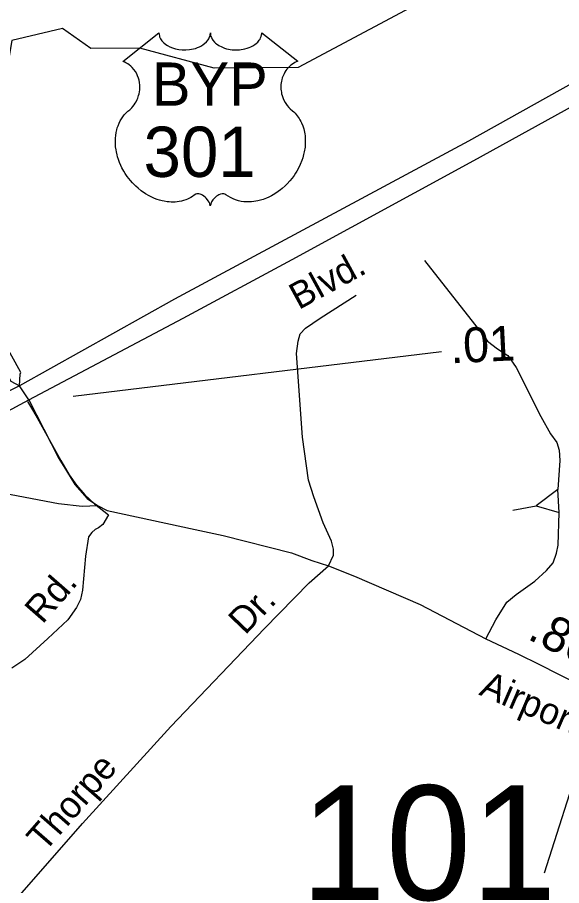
# Model space of a CAD drawing. Extents: x 2220236 to 2384410, y 720751 to 894131.
# Drawn here: x 2355427 to 2357374, y 810239 to 813348 of the extents above; entities that cross this region are included whole.
import ezdxf

# ---------------------------------------------------------------- set-up
doc = ezdxf.new("R2010")
doc.units = 0
for name, color, linetype in [('Exist Hydrographic Creek Single Shore', 7, 'Continuous'), ('Exist Road Non-System Type 51', 7, 'Continuous'), ('Exist Road Non-System Type 51 Label', 7, 'Continuous'), ('Exist Road Primary US Divided Attributed', 7, 'Continuous'), ('Exist Road Primary US Label', 7, 'Continuous'), ('Exist Road Primary US Ramp 1 Lane  Attributed', 7, 'Continuous'), ('Exist Road Primary US Shield CELL', 7, 'Continuous'), ('Exist Road Primary US Shield Number Label', 7, 'Continuous'), ('Exist Road Secondary Mileage Hundredths English Label', 7, 'Continuous'), ('Exist Road Secondary Structure Standard Bridge Number Label', 7, 'Continuous'), ('Exist Road Secondary Type 51 Attributed', 7, 'Continuous'), ('Exist Road Secondary Type 51 Divided Attributed', 7, 'Continuous'), ('Exist Road Secondary Type 51 Label', 7, 'Continuous')]:
    doc.layers.add(name, color=color, linetype=linetype)

msp = doc.modelspace()

# ---------------------------------------------------------------- linework, layer by layer
at = {"layer": 'Exist Hydrographic Creek Single Shore'}
msp.add_lwpolyline([(2357342.7, 813655.6), (2356431.8, 813168.7), (2356131.6, 813166.3), (2355864.6, 813237.4), (2355689.7, 813236.9), (2355588.6, 813308.2), (2355406.7, 813264.6), (2355390.8, 813165.6), (2355357.7, 813131.4), (2355074.8, 813162.5), (2355038.7, 813328.4), (2354895.8, 813450.6)], dxfattribs=at)
at = {"layer": 'Exist Road Non-System Type 51'}
for p, q in [((2357361.1, 811657.8), (2357283.9, 811598.9)), ((2357366.1, 811575.8), (2357361.1, 811657.8)), ((2357200.1, 811583.8), (2357283.9, 811598.9)), ((2357283.9, 811598.9), (2357366.1, 811575.8)), ((2357513.9, 810920), (2357311.5, 810283.6))]:
    msp.add_line(p, q, dxfattribs=at)
for points in [[(2356883.4, 812477.9), (2357088.4, 812216.3), (2357108.7, 812188.6), (2357145.1, 812161), (2357181.5, 812137.5), (2357211.8, 812093.9), (2357300, 811919), (2357334.7, 811857.4), (2357357.1, 811825.7), (2357365.4, 811797.9), (2357367.9, 811762), (2357361.1, 811657.8)], [(2356540.7, 811384), (2356558.2, 811422.2), (2356557.9, 811444.2), (2356551.5, 811472.1), (2356520.8, 811537.7), (2356487.6, 811631.4), (2356469, 811691), (2356447.1, 811844.8), (2356425.5, 812144.4), (2356431.1, 812188.5), (2356438.8, 812214.6), (2356458.4, 812234.8), (2356509.9, 812271.3), (2356639, 812352.9)], [(2355463.6, 811972.5), (2355484.6, 811936.6), (2355497.3, 811913.8)], [(2355497.3, 811913.8), (2355582.1, 811761.3), (2355612, 811709.6), (2355638.6, 811673.2), (2355668.5, 811638.4), (2355703.3, 811606.1), (2355752.7, 811566.6)], [(2355752.7, 811566.6), (2355733.1, 811532.3), (2355717.2, 811520.1), (2355705.3, 811514), (2355693.5, 811503.7), (2355681.7, 811487.6), (2355670.5, 811419.5), (2355659.9, 811297.5), (2355652.5, 811263.3), (2355638.8, 811235.2), (2355607.2, 811190.9), (2355536.1, 811124.1), (2355453.1, 811049.1), (2355407.4, 811018.4)], [(2357103.6, 811122.9), (2357138.8, 811191.4), (2357177.9, 811253.8), (2357211.6, 811282.2), (2357279.1, 811328.9), (2357320.5, 811367.5), (2357344.2, 811395.6), (2357355.8, 811429.9), (2357361.5, 811458), (2357366.1, 811575.8)], [(2355427.3, 810195.1), (2355660, 810461.7), (2355975.7, 810809.3), (2356311.4, 811159.4), (2356471.4, 811323.2), (2356540.7, 811384)]]:
    msp.add_lwpolyline(points, dxfattribs=at)
at = {"layer": 'Exist Road Primary US Divided Attributed'}
for points in [[(2359729.8, 815896.7), (2359614.3, 815612.9), (2359518.1, 815409.4), (2359392.7, 815174.4), (2359295.4, 815005.6), (2359188.2, 814832.9), (2359124.4, 814737.1), (2359004.3, 814569.8), (2358878.1, 814407), (2358767.1, 814276.2), (2358642.5, 814139.3), (2358606, 814096.7), (2358507.2, 813991.7), (2358250.2, 813744), (2358044.1, 813566.4), (2357872.9, 813431.6), (2357679.5, 813292), (2357419.5, 813115.9), (2357040.7, 812904.9), (2356368.5, 812543.3), (2355989.6, 812338.7), (2355434.7, 812028.2)], [(2355467.5, 811978.6), (2356019.8, 812270.5), (2356409.7, 812481.4), (2357059.7, 812835.1), (2357454.4, 813052.5), (2357725.5, 813234.9), (2357922.1, 813382.4), (2358113.9, 813534.7), (2358299.4, 813698), (2358549.7, 813932.4), (2358662.2, 814051), (2358706.3, 814095.2), (2358835.5, 814238.1), (2358949.6, 814378.1), (2359075.7, 814548.5), (2359182.1, 814697.5), (2359258.2, 814809.8), (2359357.7, 814973.6), (2359442.9, 815121.2), (2359578.2, 815379.8), (2359676.6, 815597.7), (2359789.5, 815873.1)], [(2354394.9, 811399.2), (2354641.2, 811528.8), (2354981.1, 811716), (2355119, 811791.7), (2355467.5, 811978.6)]]:
    msp.add_lwpolyline(points, dxfattribs=at)
at = {"layer": 'Exist Road Primary US Ramp 1 Lane  Attributed'}
for points in [[(2355434.7, 812028.2), (2355092.6, 811860.3), (2354999.7, 811811.8), (2354918.4, 811779), (2354878.3, 811773.8), (2354797, 811770.6), (2354644.4, 811783), (2354516.2, 811811.6), (2354259.6, 811862.3), (2354207.3, 811877.2), (2354173.5, 811879.3)], [(2355302.8, 811658.7), (2355574.1, 811606.9), (2355659.1, 811597.4), (2355714, 811600.6)]]:
    msp.add_lwpolyline(points, dxfattribs=at)
at = {"layer": 'Exist Road Primary US Shield CELL'}
msp.add_lwpolyline([(2355933.4, 813292.8), (2355933.8, 813287.5), (2355935.1, 813281.2), (2355936, 813277.9), (2355939, 813271.7), (2355943.9, 813264.3), (2355950.7, 813257.1), (2355958.3, 813250.8), (2355963.5, 813247.5), (2355972.3, 813242.8), (2355982.2, 813238.6), (2355993.3, 813235.4), (2356004.6, 813233.1), (2356017, 813231.7), (2356029.2, 813231.5), (2356042.4, 813232.5), (2356057, 813235.3), (2356063.8, 813237.1), (2356071.3, 813239.6), (2356078.3, 813242.5), (2356086, 813246.6), (2356092.1, 813250.6), (2356096.9, 813254.1), (2356103.8, 813260.6), (2356109.2, 813267.4), (2356111.5, 813271.2), (2356113.5, 813274.8), (2356116.2, 813282.6), (2356116.9, 813286), (2356117.5, 813293.1), (2356117.9, 813287.1), (2356118.5, 813283.4), (2356119.5, 813279.8), (2356121, 813275.9), (2356123.7, 813270.4), (2356126.8, 813265.9), (2356132.5, 813259.1), (2356136.1, 813255.8), (2356139.4, 813253.1), (2356148.1, 813247.1), (2356158.3, 813241.9), (2356163.3, 813239.7), (2356168.5, 813237.9), (2356175, 813235.9), (2356181.8, 813234.3), (2356188.5, 813233.2), (2356195.3, 813232.2), (2356202.3, 813231.7), (2356208, 813231.5), (2356215, 813231.6), (2356221.4, 813232), (2356228, 813232.7), (2356235.3, 813233.9), (2356241.2, 813235.2), (2356248.9, 813237.3), (2356255.9, 813239.8), (2356262, 813242.5), (2356270, 813246.6), (2356276.5, 813250.7), (2356281.2, 813254.5), (2356286.8, 813259.6), (2356292.1, 813265.8), (2356295.2, 813270.3), (2356297.4, 813274.9), (2356299.5, 813279.8), (2356300.7, 813284.9), (2356301.4, 813289.4), (2356301.5, 813293.2), (2356430.1, 813190.8), (2356427, 813189.6), (2356420.1, 813186.2), (2356414.5, 813183), (2356405.7, 813176.7), (2356401.9, 813173.3), (2356398.1, 813169.7), (2356394.6, 813165.9), (2356391.5, 813162.4), (2356387.8, 813157.2), (2356384.4, 813152), (2356381.2, 813146.3), (2356378.8, 813141.4), (2356374.8, 813131.1), (2356372.9, 813124.5), (2356371.7, 813119), (2356370.2, 813107.5), (2356369.8, 813102), (2356369.8, 813096.6), (2356370.1, 813090.9), (2356370.7, 813085.5), (2356371.6, 813079.8), (2356372.5, 813074.8), (2356374.1, 813068.6), (2356376.4, 813061.5), (2356379.2, 813054.5), (2356385.1, 813043.4), (2356392.7, 813032), (2356398.1, 813025.6), (2356403.4, 813020.1), (2356411.3, 813013.4), (2356415.6, 813009.6), (2356420.5, 813004.7), (2356428.6, 812995.3), (2356431.9, 812990.9), (2356435.2, 812986), (2356438.2, 812980.9), (2356441.2, 812975.4), (2356443.7, 812970.7), (2356448.2, 812959.6), (2356451.5, 812948.9), (2356453, 812943.3), (2356455.4, 812930.7), (2356456.3, 812924.4), (2356457.3, 812912.1), (2356457.3, 812897.2), (2356456.2, 812883.1), (2356453.5, 812866.6), (2356451.3, 812856.7), (2356448, 812845.3), (2356444.7, 812835.3), (2356438.8, 812820.7), (2356433.6, 812810), (2356426.9, 812797.6), (2356422.2, 812790), (2356416.8, 812782), (2356410.1, 812772.7), (2356402.2, 812762.8), (2356392.7, 812752.4), (2356385, 812744.7), (2356375, 812735.8), (2356368.9, 812730.8), (2356360.2, 812724.2), (2356348.4, 812716.3), (2356336.7, 812709.6), (2356326.8, 812704.5), (2356317.9, 812700.7), (2356306.6, 812696.3), (2356287.6, 812691.1), (2356280.7, 812689.7), (2356272.5, 812688.4), (2356264.8, 812687.7), (2356257.3, 812687.2), (2356247.3, 812687.2), (2356237.4, 812688), (2356227.9, 812689.3), (2356218.2, 812691.4), (2356207.9, 812694.4), (2356198.6, 812698.1), (2356189.2, 812702.7), (2356173.3, 812712.8), (2356168.7, 812715.2), (2356166.1, 812715.9), (2356159.9, 812716.2), (2356154.2, 812715), (2356148.2, 812712.6), (2356144.7, 812710.7), (2356139.9, 812707.6), (2356136.3, 812704.7), (2356131.9, 812700.5), (2356128.8, 812697), (2356126.5, 812694.3), (2356122, 812687.2), (2356120.4, 812683.9), (2356118.8, 812679.5), (2356117.3, 812673.2), (2356115.3, 812681.2), (2356112.9, 812686.5), (2356110.2, 812691.1), (2356107.3, 812695.1), (2356102.9, 812700.3), (2356098.8, 812704.2), (2356094, 812708.1), (2356088.8, 812711.2), (2356084.7, 812713.4), (2356080.9, 812714.8), (2356076.2, 812715.9), (2356072.4, 812716.2), (2356069.3, 812716.2), (2356065, 812715.2), (2356059.2, 812711), (2356053.7, 812707.2), (2356047.7, 812703.5), (2356040.6, 812699.7), (2356035.3, 812697.2), (2356029.1, 812694.8), (2356021.8, 812692.4), (2356013.9, 812690.3), (2356005.8, 812688.7), (2355998.7, 812687.6), (2355991, 812686.9), (2355984.1, 812686.7), (2355976.9, 812686.8), (2355970.1, 812687.3), (2355962.3, 812688), (2355952.6, 812689.4), (2355944.5, 812691.2), (2355936, 812693.5), (2355927.3, 812696.3), (2355917.9, 812699.8), (2355906.2, 812704.9), (2355898.1, 812709.1), (2355885.3, 812716.5), (2355870.2, 812726.9), (2355858.9, 812736.1), (2355850.6, 812743.6), (2355838.3, 812756.1), (2355831.2, 812764.2), (2355819.9, 812778.8), (2355812.7, 812789.3), (2355808, 812797.1), (2355801.2, 812809.6), (2355797.4, 812817.4), (2355792.5, 812828.8), (2355788.7, 812839.2), (2355785.5, 812849.1), (2355783.8, 812855.4), (2355781.4, 812866.4), (2355779.9, 812874.2), (2355778.5, 812884.9), (2355777.7, 812896.3), (2355777.5, 812906.7), (2355777.8, 812915.3), (2355778.8, 812925.4), (2355780.5, 812936.2), (2355782.5, 812945.3), (2355784.4, 812952), (2355787.1, 812960), (2355790.7, 812968.9), (2355795, 812977.4), (2355799, 812984.5), (2355804.1, 812992.1), (2355809.1, 812998.5), (2355815.7, 813005.7), (2355822.5, 813012.2), (2355828.8, 813017.3), (2355836.3, 813024.6), (2355840.1, 813029), (2355844.8, 813035.2), (2355848.5, 813040.9), (2355851.5, 813046), (2355855.4, 813053.5), (2355857.7, 813059.1), (2355860.7, 813067.8), (2355862.2, 813073.8), (2355863.7, 813081.7), (2355864.7, 813089), (2355865.1, 813098.2), (2355864.8, 813105.8), (2355863.9, 813114.7), (2355862.2, 813123.2), (2355860.2, 813130.7), (2355857, 813139.2), (2355854.1, 813145.4), (2355849.1, 813153.9), (2355843.7, 813161.7), (2355838, 813168.1), (2355832.3, 813173.8), (2355826.8, 813178), (2355821.6, 813181.7), (2355815.1, 813185.7), (2355808.8, 813188.8), (2355804.8, 813190.4)], close=True, dxfattribs=at)
at = {"layer": 'Exist Road Secondary Mileage Hundredths English Label'}
msp.add_line((2355626.9, 811991.3), (2356944.7, 812151.8), dxfattribs=at)
at = {"layer": 'Exist Road Secondary Type 51 Attributed'}
msp.add_lwpolyline([(2355467.5, 811978.6), (2355575.2, 811768.5), (2355602.6, 811724.1), (2355632.2, 811675.6), (2355676.5, 811624.9), (2355714, 811600.6), (2355748.3, 811582.6), (2356063.2, 811514.2), (2356163.5, 811493.5), (2356408.2, 811430.4), (2356480.5, 811403.4), (2356540.7, 811384), (2356633.1, 811347.2), (2356868.3, 811245.9), (2357103.6, 811122.9), (2357220.3, 811068), (2357292.8, 811031.7), (2357513.9, 810920)], dxfattribs=at)
at = {"layer": 'Exist Road Secondary Type 51 Divided Attributed'}
for points in [[(2355434.7, 812028.2), (2355436.9, 812070.5), (2355438.7, 812076.5), (2355418.9, 812113.7), (2355382.5, 812180.3), (2355350.8, 812293.3), (2355311.7, 812394.6), (2355287.4, 812431.4), (2355250.2, 812473.6), (2355188.2, 812520.8), (2355114.6, 812558), (2355027, 812577.5), (2354880.5, 812597.7), (2354749.6, 812615.2), (2354610.1, 812632.5), (2354520.8, 812639.9), (2354370.9, 812654.4), (2354240, 812650.1), (2354114.9, 812639.6), (2353996.6, 812620.6), (2353865.7, 812592.1), (2353678.8, 812539.3), (2353656.6, 812502.3)], [(2353656.6, 812502.3), (2353698.5, 812499.4), (2353916, 812569), (2354013.5, 812583.6), (2354193.6, 812607.9), (2354370.9, 812614.2), (2354522, 812601.8), (2354625.5, 812594.5), (2354747.2, 812578.7), (2354895.6, 812556.8), (2355029.5, 812537.3), (2355128, 812510.5), (2355191.3, 812472.8), (2355244.8, 812421.6), (2355290.1, 812345), (2355321.2, 812248.9), (2355350.3, 812151.8), (2355391.5, 812068.6), (2355403.6, 812045.5), (2355434.7, 812028.2)], [(2355467.5, 811978.6), (2355434.7, 812028.2)]]:
    msp.add_lwpolyline(points, dxfattribs=at)

# ---------------------------------------------------------------- texts
at = {"layer": 'Exist Road Non-System Type 51 Label'}
for s, rotation, p in [('Rd.', 48.8842, (2355516.7, 811172.9)), ('Dr.', 46.2031, (2356241.7, 811134.1)), ('Thorpe', 48.8842, (2355524.3, 810356.1))]:
    msp.add_text(s, height=95, rotation=rotation, dxfattribs=at).set_placement(p)
at = {"layer": 'Exist Road Primary US Label'}
msp.add_text('Blvd.', height=95, rotation=28.6071, dxfattribs=at).set_placement((2356433.7, 812299.5))
at = {"layer": 'Exist Road Primary US Shield Number Label'}
for s, height, p in [('BYP', 155, (2355908.1, 813031.5)), ('301', 180, (2355878.2, 812776.7))]:
    msp.add_text(s, height=height, dxfattribs=at).set_placement(p)
at = {"layer": 'Exist Road Secondary Mileage Hundredths English Label'}
for s, rotation, p in [('.01', 2.8286, (2356978.4, 812109)), ('.86', 333.1946, (2357247.9, 811124.4))]:
    msp.add_text(s, height=125, rotation=rotation, dxfattribs=at).set_placement(p)
at = {"layer": 'Exist Road Secondary Structure Standard Bridge Number Label'}
msp.add_text('101', height=410.1, dxfattribs=at).set_placement((2356440.6, 810188))
at = {"layer": 'Exist Road Secondary Type 51 Label'}
msp.add_text('Airport', height=95, rotation=336.6988, dxfattribs=at).set_placement((2357075.4, 810923.9))

doc.saveas('drawing.dxf')
